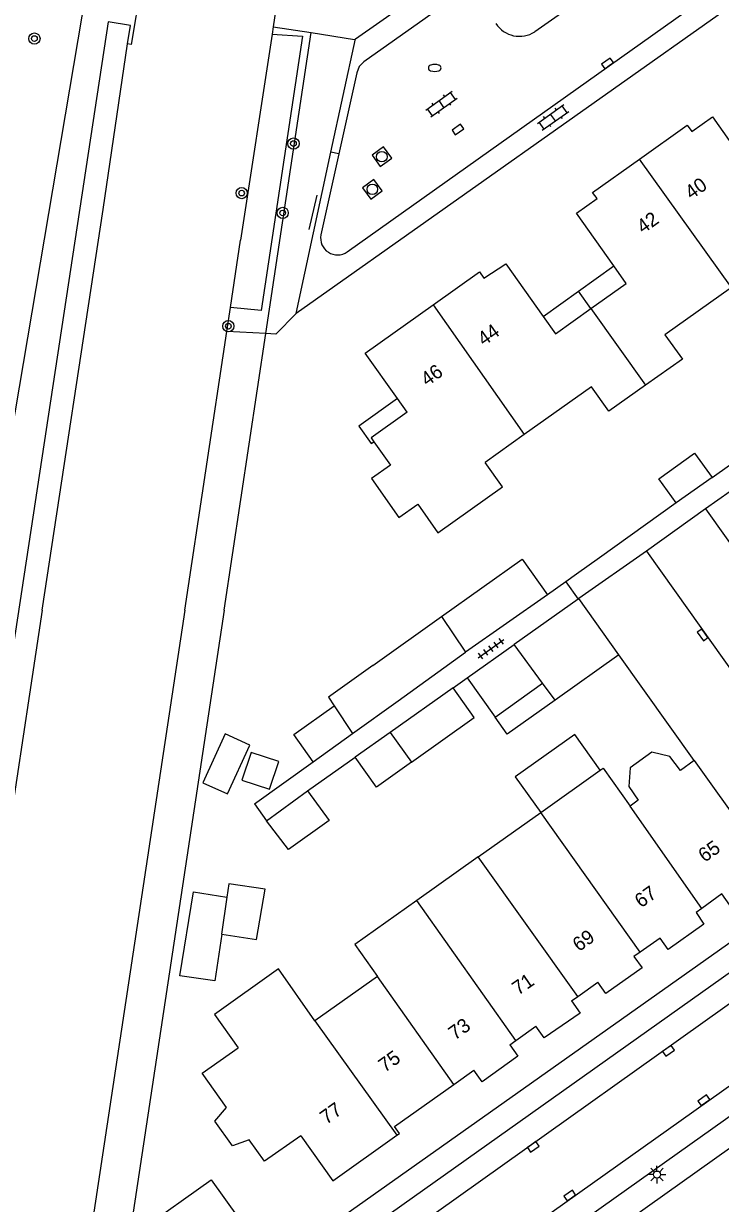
# Model space of a CAD drawing. Extents: x 124000 to 128010, y 398999 to 403000.
# Drawn here: x 126697.3 to 126746.7, y 399957.9 to 400041.7 of the extents above; entities that cross this region are included whole.
import ezdxf

# ---------------------------------------------------------------- set-up
doc = ezdxf.new("R2010")
doc.units = 0
for name, color, linetype in [('gg-afsc-erfafscheiding', 7, 'Continuous'), ('gg-afsc-hekwerk', 7, 'Continuous'), ('gg-afsc-muur', 7, 'Continuous'), ('gg-anno-huisnummerreeks BGT', 7, 'Continuous'), ('gg-bbg-bijgebouw', 7, 'Continuous'), ('gg-bbg-gedigitaliseerde bebouwing', 7, 'Continuous'), ('gg-bbg-gedigitaliseerde bijgebouw', 7, 'Continuous'), ('gg-bbg-hoofdgebouw', 7, 'Continuous'), ('gg-bbg-luifel en loopbrug', 7, 'Continuous'), ('gg-bbg-tussenscheiding', 7, 'Continuous'), ('gg-knt-BGT kruinlijn', 7, 'Continuous'), ('gg-knt-verharding', 7, 'Continuous'), ('gg-knt-verharding nz', 7, 'Continuous'), ('gg-kntw-beschoeiing', 7, 'Continuous'), ('gg-kwrk-uitstroombak niveau min 01', 7, 'Continuous'), ('gt-grn-groengrens', 7, 'Continuous'), ('gt-grn-vlakafsluiter', 7, 'Continuous'), ('gt-grn-weggrens', 7, 'Continuous'), ('gt-knt-waarschuwingshek', 7, 'Continuous'), ('gt-symb-boom', 7, 'Continuous'), ('gt-symb-brandkraan', 7, 'Continuous'), ('gt-symb-klinker verharding', 7, 'Continuous'), ('gt-symb-kolk', 7, 'Continuous'), ('gt-symb-lichtmast', 7, 'Continuous'), ('gt-symb-rioolschacht', 7, 'Continuous'), ('gt-symb-tegel verharding', 7, 'Continuous')]:
    doc.layers.add(name, color=color, linetype=linetype)

# ---------------------------------------------------------------- blocks, each defined once
blk = doc.blocks.new('gt0-TEG1')
at = {"layer": 'gt-symb-tegel verharding'}
for p, q in [((-1.125, 0), (1.125, 0)), ((-0.9, -0.25), (-0.9, 0.25)), ((-0.45, -0.25), (-0.45, 0.25)), ((0, -0.25), (0, 0.25)), ((0.45, -0.25), (0.45, 0.25)), ((0.9, -0.25), (0.9, 0.25))]:
    blk.add_line(p, q, dxfattribs=at)
blk = doc.blocks.new('gt0-KOLK')
at = {"layer": 'gt-symb-kolk'}
blk.add_lwpolyline([(0, 0), (0.375, 0), (0.375, 0.4), (-0.375, 0.4), (-0.375, 0), (0, 0)], dxfattribs=at)
blk = doc.blocks.new('gt0-LMAST')
at = {"layer": 'gt-symb-lichtmast'}
for p, q in [((-0.182, 0.173), (-0.447, 0.438)), ((-0.005, 0.246), (-0.005, 0.621)), ((0.172, 0.173), (0.437, 0.438)), ((-0.255, -0.004), (-0.63, -0.004)), ((-0.182, -0.181), (-0.447, -0.446)), ((-0.005, -0.254), (-0.005, -0.629)), ((0.437, -0.446), (0.172, -0.181)), ((0.245, -0.004), (0.62, -0.004))]:
    blk.add_line(p, q, dxfattribs=at)
blk.add_circle((-0.005, -0.004), 0.25, dxfattribs=at)
blk = doc.blocks.new('gt0-BR')
at = {"layer": 'gt-symb-brandkraan'}
for centre, radius, start, end in [((-0.244, 0), 0.206, 107.56694, 252.43307), ((0.599, -2.664), 3, 106.89205, 107.56694), ((0, -0.691), 0.938, 73.10799, 106.89205), ((-0.599, -2.664), 3, 72.43309, 73.10799), ((0.244, 0), 0.206, 287.56695, 72.43309), ((0.599, 2.664), 3, 252.43307, 253.10797), ((0, 0.691), 0.938, 253.10797, 286.89206), ((-0.599, 2.664), 3, 286.89206, 287.56695)]:
    blk.add_arc(centre, radius, start, end, dxfattribs=at)
blk = doc.blocks.new('gt0-KL1')
at = {"layer": 'gt-symb-klinker verharding'}
for p, q in [((-1.15, 0.3), (1.15, 0.3)), ((-1, -0.3), (-1, 0.3)), ((-0.5, 0.3), (-0.5, 0.45)), ((0, -0.3), (0, 0.3)), ((0.5, 0.3), (0.5, 0.45)), ((1, -0.3), (1, 0.3)), ((-1.15, -0.3), (1.15, -0.3)), ((-0.5, -0.45), (-0.5, -0.3)), ((0.5, -0.45), (0.5, -0.3))]:
    blk.add_line(p, q, dxfattribs=at)
blk = doc.blocks.new('gt0-BOOM')
at = {"layer": 'gt-symb-boom'}
for radius in [0.4, 0.2]:
    blk.add_circle((0, 0), radius, dxfattribs=at)
blk = doc.blocks.new('gt0-RS')
at = {"layer": 'gt-symb-rioolschacht'}
blk.add_lwpolyline([(-0.5, -0.5), (0.5, -0.5), (0.5, 0.5), (-0.5, 0.5)], close=True, dxfattribs=at)
blk.add_circle((0, 0), 0.375, dxfattribs=at)

msp = doc.modelspace()

# ---------------------------------------------------------------- linework, layer by layer
at = {"layer": 'gg-afsc-erfafscheiding'}
for p, q in [((126746.158, 400009.424), (126762.619, 400021.104)), ((126747.452, 400008.437), (126745.689, 400007.188)), ((126738.167, 400003.724), (126736.539, 400002.555)), ((126727.776, 399994.496), (126728.768, 399995.198))]:
    msp.add_line(p, q, dxfattribs=at)
at = {"layer": 'gg-afsc-hekwerk'}
for p, q in [((126715.005, 400041.43), (126717.715, 400041.011)), ((126735.782, 400002.022), (126736.666, 400000.793))]:
    msp.add_line(p, q, dxfattribs=at)
for points in [[(126720.842, 400040.583), (126729.961, 400046.969), (126731.937, 400044.141), (126743.921, 400052.599)], [(126717.715, 400041.011), (126720.776, 400040.537), (126720.842, 400040.583)]]:
    msp.add_lwpolyline(points, dxfattribs=at)
at = {"layer": 'gg-afsc-muur'}
for p, q in [((126743.608, 400007.62), (126738.167, 400003.724)), ((126745.689, 400007.188), (126750.805, 400000)), ((126736.539, 400002.555), (126735.782, 400002.022)), ((126735.782, 400002.022), (126734.468, 400001.097)), ((126744.897, 399989.325), (126739.55, 399996.831)), ((126713.679, 399986.254), (126714.522, 399985.051))]:
    msp.add_line(p, q, dxfattribs=at)
at = {"layer": 'gg-bbg-bijgebouw'}
for p, q in [((126746.158, 400009.424), (126743.608, 400007.62)), ((126739.55, 399996.831), (126736.707, 400000.822)), ((126722.078, 399996.083), (126726.965, 399999.558)), ((126726.965, 399999.558), (126728.665, 399997.013)), ((126723.877, 399993.564), (126728.665, 399997.013)), ((126739.55, 399996.831), (126735.013, 399993.615)), ((126720.647, 399991.257), (126723.877, 399993.564)), ((126714.522, 399985.051), (126717.454, 399987.176))]:
    msp.add_line(p, q, dxfattribs=at)
for points in [[(126743.608, 400007.62), (126742.38, 400009.321), (126744.912, 400011.149), (126746.158, 400009.424)], [(126722.078, 399996.083), (126718.926, 399993.832), (126719.343, 399993.208)], [(126717.454, 399987.176), (126718.98, 399985.071), (126716.101, 399982.998), (126714.522, 399985.051)], [(126711.368, 399976.986), (126713.833, 399976.611), (126714.446, 399980.183), (126711.864, 399980.578), (126711.721, 399979.624)], [(126711.368, 399976.986), (126710.864, 399973.674), (126708.387, 399974.047), (126709.349, 399980.007), (126711.721, 399979.624)]]:
    msp.add_lwpolyline(points, dxfattribs=at)
at = {"layer": 'gg-bbg-gedigitaliseerde bebouwing'}
for p, q in [((126729.567, 399982.483), (126725.205, 399979.385)), ((126717.956, 399970.835), (126715.385, 399974.532)), ((126722.413, 399973.993), (126717.956, 399970.835))]:
    msp.add_line(p, q, dxfattribs=at)
msp.add_lwpolyline([(126725.205, 399979.385), (126720.803, 399976.266), (126722.413, 399973.993)], dxfattribs=at)
at = {"layer": 'gg-bbg-gedigitaliseerde bijgebouw'}
for p, q in [((126736.666, 400000.793), (126732.105, 399997.56)), ((126736.707, 400000.822), (126736.666, 400000.793)), ((126728.768, 399995.198), (126732.105, 399997.56)), ((126728.768, 399995.198), (126730.763, 399992.405)), ((126730.763, 399992.405), (126734.132, 399994.81)), ((126735.013, 399993.615), (126734.132, 399994.81)), ((126727.776, 399994.496), (126723.313, 399991.323)), ((126723.313, 399991.323), (126720.828, 399989.556)), ((126717.842, 399989.243), (126720.647, 399991.257))]:
    msp.add_line(p, q, dxfattribs=at)
for points in [[(126724.821, 399989.205), (126729.282, 399992.376), (126727.776, 399994.496)], [(126717.842, 399989.243), (126716.473, 399991.167), (126719.343, 399993.208)], [(126724.821, 399989.205), (126722.335, 399987.437), (126720.828, 399989.556)]]:
    msp.add_lwpolyline(points, dxfattribs=at)
at = {"layer": 'gg-bbg-hoofdgebouw'}
for p, q in [((126724.514, 400014.055), (126723.822, 400015.03)), ((126732.833, 400012.47), (126730.05, 400010.49)), ((126744.897, 399989.325), (126750.032, 399982.092)), ((126733.994, 399985.628), (126738.225, 399988.634)), ((126729.567, 399982.483), (126733.994, 399985.628)), ((126736.635, 399972.581), (126738.048, 399973.585)), ((126736.188, 399972.264), (126736.635, 399972.581)), ((126732.223, 399969.449), (126733.648, 399970.461)), ((126709.961, 399967.12), (126712.511, 399968.933)), ((126731.802, 399969.15), (126732.223, 399969.449)), ((126727.82, 399966.323), (126729.247, 399967.336))]:
    msp.add_line(p, q, dxfattribs=at)
for points in [[(126741.007, 400032.033), (126744.402, 400034.438), (126744.72, 400033.989), (126746.179, 400035.032), (126748.85, 400031.265)], [(126739.18, 400024.455), (126736.529, 400028.195), (126737.998, 400029.232), (126737.667, 400029.668), (126741.007, 400032.033)], [(126726.357, 400021.687), (126729.644, 400024.025), (126729.963, 400023.577), (126731.521, 400024.595), (126734.169, 400020.859)], [(126737.565, 400021.427), (126740.068, 400023.202), (126739.18, 400024.455)], [(126747.533, 400022.922), (126742.81, 400019.56), (126744.058, 400017.835), (126741.439, 400015.978)], [(126723.822, 400015.03), (126721.533, 400018.255), (126726.357, 400021.687)], [(126734.169, 400020.859), (126735.036, 400019.635), (126737.565, 400021.427)], [(126741.439, 400015.978), (126738.841, 400014.136), (126737.592, 400015.855), (126732.833, 400012.47)], [(126724.514, 400014.055), (126721.962, 400012.243), (126722.155, 400011.967)], [(126722.155, 400011.967), (126723.323, 400010.302), (126721.98, 400009.361), (126723.93, 400006.58), (126725.273, 400007.521), (126726.685, 400005.507), (126731.273, 400008.77), (126730.05, 400010.49)], [(126744.897, 399989.325), (126743.925, 399988.616), (126743.167, 399989.61), (126741.887, 399989.926), (126740.337, 399988.801), (126740.241, 399987.486), (126740.917, 399986.505), (126740.348, 399986.094)], [(126738.225, 399988.634), (126738.437, 399988.784), (126740.348, 399986.094)], [(126750.032, 399982.092), (126749.417, 399981.665), (126749.989, 399980.849), (126747.427, 399979.047), (126746.858, 399979.856), (126745.442, 399978.83)], [(126745.442, 399978.83), (126745.024, 399978.527), (126745.584, 399977.714), (126743.047, 399975.902), (126742.466, 399976.716), (126741.044, 399975.715)], [(126741.044, 399975.715), (126740.599, 399975.402), (126741.185, 399974.608), (126738.617, 399972.784), (126738.048, 399973.585)], [(126715.385, 399974.532), (126710.832, 399971.3), (126712.511, 399968.933)], [(126736.188, 399972.264), (126736.802, 399971.399), (126734.235, 399969.634), (126733.648, 399970.461)], [(126731.802, 399969.15), (126732.381, 399968.334), (126729.835, 399966.514), (126729.247, 399967.336)], [(126716.97, 399962.679), (126714.39, 399960.871), (126713.3, 399962.403), (126712.13, 399961.963), (126710.872, 399963.731), (126711.684, 399964.689), (126709.961, 399967.12)], [(126723.794, 399962.717), (126723.966, 399962.839), (126723.613, 399963.336), (126727.82, 399966.323)], [(126716.97, 399962.679), (126719.242, 399959.484), (126723.794, 399962.717)]]:
    msp.add_lwpolyline(points, dxfattribs=at)
at = {"layer": 'gg-bbg-luifel en loopbrug'}
for p, q in [((126736.674, 400022.657), (126739.18, 400024.455)), ((126734.169, 400020.859), (126736.674, 400022.657)), ((126737.565, 400021.427), (126736.674, 400022.657)), ((126734.468, 400001.097), (126728.665, 399997.013))]:
    msp.add_line(p, q, dxfattribs=at)
for points in [[(126723.822, 400015.03), (126721.086, 400013.067), (126721.97, 400011.834), (126722.155, 400011.967)], [(126726.965, 399999.558), (126732.675, 400003.618), (126734.468, 400001.097)], [(126735.013, 399993.615), (126731.625, 399991.196), (126730.763, 399992.405)], [(126711.598, 399991.221), (126710.021, 399987.755), (126711.764, 399986.962), (126713.341, 399990.428), (126711.598, 399991.221)], [(126738.225, 399988.634), (126736.418, 399991.173), (126732.189, 399988.164), (126733.994, 399985.628)], [(126712.792, 399987.931), (126714.758, 399987.286), (126715.404, 399989.252), (126713.437, 399989.897), (126712.792, 399987.931)], [(126706.921, 399954.18), (126705.62, 399956.003), (126710.609, 399959.565), (126713.548, 399955.448), (126708.559, 399951.886)]]:
    msp.add_lwpolyline(points, dxfattribs=at)
at = {"layer": 'gg-bbg-tussenscheiding'}
for p, q in [((126747.533, 400022.922), (126741.007, 400032.033)), ((126726.357, 400021.687), (126732.833, 400012.47)), ((126737.565, 400021.427), (126741.439, 400015.978)), ((126734.132, 399994.81), (126732.105, 399997.56)), ((126719.343, 399993.208), (126720.647, 399991.257)), ((126723.313, 399991.323), (126724.821, 399989.205)), ((126741.044, 399975.715), (126733.994, 399985.628)), ((126745.442, 399978.83), (126740.348, 399986.094)), ((126736.635, 399972.581), (126729.567, 399982.483)), ((126732.223, 399969.449), (126725.205, 399979.385)), ((126727.82, 399966.323), (126722.413, 399973.993)), ((126717.956, 399970.835), (126723.794, 399962.717))]:
    msp.add_line(p, q, dxfattribs=at)
msp.add_lwpolyline([(126711.721, 399979.624), (126711.328, 399976.992), (126711.368, 399976.986)], dxfattribs=at)
at = {"layer": 'gg-knt-BGT kruinlijn'}
for p, q in [((126714.486, 400019.643), (126717.715, 400041.011)), ((126711.518, 400000), (126714.486, 400019.643)), ((126711.518, 400000), (126703.696, 399948.229))]:
    msp.add_line(p, q, dxfattribs=at)
msp.add_lwpolyline([(126694.314, 400000), (126718.682, 400144.216), (126724.463, 400145.518), (126728.967, 400143.523), (126732.427, 400140.342)], dxfattribs=at)
at = {"layer": 'gg-knt-verharding'}
for p, q in [((126774.878, 400062.289), (126716.635, 400021.059)), ((126737.978, 400044.174), (126733.574, 400041.072)), ((126719.106, 400032.526), (126720.842, 400040.583)), ((126716.635, 400021.059), (126719.106, 400032.526)), ((126719.674, 400032.404), (126718.393, 400026.649)), ((126745.689, 400007.188), (126741.493, 400004.202)), ((126741.493, 400004.202), (126736.707, 400000.822)), ((126798.074, 399997.795), (126715.935, 399939.424)), ((126713.679, 399986.254), (126717.842, 399989.243)), ((126717.454, 399987.176), (126720.828, 399989.556)), ((126751.806, 399979.503), (126706.811, 399947.651))]:
    msp.add_line(p, q, dxfattribs=at)
for points in [[(126720.262, 400025.437), (126782.256, 400069.508), (126795.25, 400078.821)], [(126727.966, 400043.583), (126721.442, 400038.949), (126721.114, 400038.605), (126720.954, 400038.158), (126719.674, 400032.404)], [(126716.886, 399944.562), (126717.931, 399943.12), (126795.896, 399998.54), (126794.899, 400000)], [(126753.32, 399976.267), (126752.262, 399977.706), (126709.716, 399947.493), (126710.713, 399945.99)]]:
    msp.add_lwpolyline(points, dxfattribs=at)
for centre, radius, start, end in [((126732.487, 400042.769), 2.015, 213.55388, 302.64166), ((126719.58, 400026.433), 1.207, 169.67683, 304.39836)]:
    msp.add_arc(centre, radius, start, end, dxfattribs=at)
at = {"layer": 'gg-knt-verharding nz'}
for p, q in [((126741.493, 400004.202), (126744.482, 400000)), ((126716.886, 399944.562), (126769.557, 399981.991))]:
    msp.add_line(p, q, dxfattribs=at)
for points in [[(126744.482, 400000), (126755.161, 399984.989), (126759.358, 399987.973)], [(126753.32, 399976.267), (126723.473, 399955.017), (126710.713, 399945.99)]]:
    msp.add_lwpolyline(points, dxfattribs=at)
at = {"layer": 'gg-kntw-beschoeiing'}
for p, q in [((126729.242, 400134.842), (126715.005, 400041.43)), ((126714.926, 400040.911), (126712.694, 400026.268)), ((126715.005, 400041.43), (126714.926, 400040.911)), ((126702.941, 400028.449), (126704.675, 400040.22)), ((126698.608, 400000), (126702.941, 400028.449)), ((126711.973, 400021.49), (126712.694, 400026.268)), ((126711.716, 400019.785), (126711.973, 400021.49)), ((126708.732, 400000), (126711.716, 400019.785)), ((126698.608, 400000), (126694.41, 399972.435)), ((126708.732, 400000), (126700.999, 399948.729))]:
    msp.add_line(p, q, dxfattribs=at)
at = {"layer": 'gg-kwrk-uitstroombak niveau min 01'}
for points in [[(126705.352, 400044.307), (126705.612, 400044.264), (126704.928, 400040.178), (126704.675, 400040.22)], [(126704.675, 400040.22), (126704.889, 400041.511), (126703.289, 400041.779)]]:
    msp.add_lwpolyline(points, dxfattribs=at)
at = {"layer": 'gt-grn-groengrens'}
msp.add_line((126703.289, 400041.779), (126692.764, 399972.604), dxfattribs=at)
msp.add_lwpolyline([(126714.926, 400040.911), (126717.085, 400040.752), (126714.148, 400021.289), (126711.973, 400021.49)], dxfattribs=at)
at = {"layer": 'gt-grn-vlakafsluiter'}
msp.add_line((126714.486, 400019.643), (126711.716, 400019.785), dxfattribs=at)
msp.add_lwpolyline([(126716.635, 400021.059), (126715.206, 400019.606), (126714.486, 400019.643)], dxfattribs=at)
at = {"layer": 'gt-grn-weggrens'}
msp.add_line((126719.674, 400032.404), (126719.106, 400032.526), dxfattribs=at)
at = {"layer": 'gt-knt-waarschuwingshek'}
msp.add_line((126718.108, 400029.473), (126717.545, 400027.039), dxfattribs=at)

# ---------------------------------------------------------------- block references
at = {"layer": 'gt-symb-boom'}
for p in [(126698.061, 400040.59), (126716.448, 400033.135), (126712.771, 400029.619), (126715.683, 400028.209), (126711.825, 400020.169)]:
    msp.add_blockref('gt0-BOOM', p, dxfattribs=at)
at = {"layer": 'gt-symb-brandkraan'}
msp.add_blockref('gt0-BR', (126726.477, 400038.505), dxfattribs=at)
at = {"layer": 'gt-symb-klinker verharding'}
for p, rotation in [((126726.953, 400035.939), 35.391107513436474), ((126734.873, 400034.99), 35.31121343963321)]:
    msp.add_blockref('gt0-KL1', p, dxfattribs=dict(at, rotation=rotation))
at = {"layer": 'gt-symb-kolk'}
for p, rotation in [((126738.852, 400038.668), 35.231357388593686), ((126728.238, 400033.975), 35.23135738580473), ((126745.649, 399998.36), 125.47103932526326), ((126742.951, 399968.875), -144.60889248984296), ((126745.695, 399965.039), 35.39110751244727), ((126733.355, 399962.055), -144.60889248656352), ((126736.171, 399958.276), 35.3579425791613)]:
    msp.add_blockref('gt0-KOLK', p, dxfattribs=dict(at, rotation=rotation))
at = {"layer": 'gt-symb-lichtmast'}
msp.add_blockref('gt0-LMAST', (126742.253, 399959.934), dxfattribs=at)
at = {"layer": 'gt-symb-rioolschacht'}
for p, rotation in [((126722.72, 400032.204), 35.804105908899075), ((126722.048, 400029.888), 126.45721009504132)]:
    msp.add_blockref('gt0-RS', p, dxfattribs=dict(at, rotation=rotation))
at = {"layer": 'gt-symb-tegel verharding', "rotation": 35.35794257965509}
msp.add_blockref('gt0-TEG1', (126730.469, 399997.275), dxfattribs=at)

# ---------------------------------------------------------------- texts
at = {"layer": 'gg-anno-huisnummerreeks BGT'}
for s, rotation, p in [('40', 35.3, (126744.686, 400029.125)), ('42', 35.3, (126741.262, 400026.699)), ('44', 35.4, (126729.961, 400018.728)), ('46', 35.4, (126725.935, 400015.865)), ('65', 35.1, (126745.627, 399982.06)), ('67', 35.5, (126741.117, 399978.826)), ('69', 35.4, (126736.706, 399975.719)), ('71', 34.5, (126732.401, 399972.62)), ('73', 35.6, (126727.903, 399969.435)), ('75', 35.4, (126722.928, 399967.141)), ('77', 35.4, (126718.782, 399963.449))]:
    msp.add_text(s, height=1, rotation=rotation, dxfattribs=at).set_placement(p)

doc.saveas('drawing.dxf')
